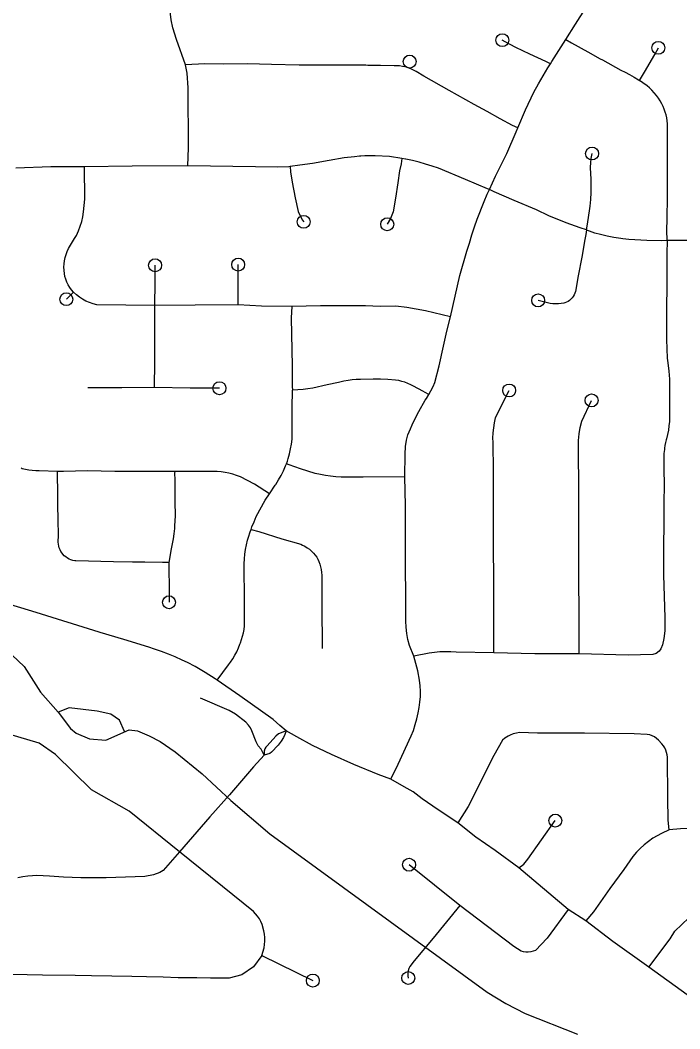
# Model space of a CAD drawing. Extents: x -19 to 366, y -4 to 359.
# Drawn here: x 145.748 to 146.231, y 193.996 to 194.735 of the extents above; entities that cross this region are included whole.
import ezdxf

# ---------------------------------------------------------------- set-up
doc = ezdxf.new("R2010")
doc.units = 0
for name, color, linetype in [('Level 33', 7, 'Continuous'), ('Level 35', 7, 'Continuous'), ('Level 60', 7, 'Continuous')]:
    doc.layers.add(name, color=color, linetype=linetype)

msp = doc.modelspace()

# ---------------------------------------------------------------- linework, layer by layer
at = {"layer": 'Level 33'}
for points in [[(145.86923, 194.70224), (145.86263, 194.72092), (145.85996, 194.72932), (145.85862, 194.73533), (145.85757, 194.74341), (145.85713, 194.74879), (145.85695, 194.75329), (145.85752, 194.79264), (145.85715, 194.81378), (145.85703, 194.86597), (145.85645, 194.87248), (145.85536, 194.88052), (145.84851, 194.92482), (145.84463, 194.94453)], [(146.1475, 194.72094), (146.15467, 194.73213), (146.16193, 194.74353), (146.16485, 194.74746), (146.1716, 194.75845), (146.17496, 194.76309)], [(146.13636, 194.70303), (146.1328, 194.70471), (146.1213, 194.71007), (146.11106, 194.71489), (146.10312, 194.7192), (146.10104, 194.72033)], [(146.13636, 194.70303), (146.13738, 194.70462), (146.1475, 194.72094)], [(146.1475, 194.72094), (146.15158, 194.71845), (146.16366, 194.71186), (146.17265, 194.70678), (146.17436, 194.70588), (146.18778, 194.69829), (146.19087, 194.69685), (146.19427, 194.69512), (146.19757, 194.69325), (146.2008, 194.69126), (146.20157, 194.69075)], [(146.20157, 194.69075), (146.20523, 194.69688), (146.21273, 194.70974), (146.21527, 194.71472)], [(146.11235, 194.65609), (146.10844, 194.65785), (146.09953, 194.66275), (146.09006, 194.66817), (146.08041, 194.67334), (146.06208, 194.68358), (146.04358, 194.69397), (146.038, 194.69744), (146.0361, 194.69846), (146.03413, 194.69935), (146.0321, 194.70009), (146.03157, 194.70024), (146.03002, 194.70069), (146.0279, 194.70114), (146.02576, 194.70145), (146.0236, 194.7016), (146.02179, 194.70162), (146.0118, 194.70176), (146.00253, 194.70189), (146.00109, 194.70191), (145.98971, 194.70207), (145.9523, 194.70198), (145.93198, 194.70264), (145.91442, 194.70291), (145.89671, 194.7028), (145.88337, 194.70296), (145.86923, 194.70224)], [(145.87071, 194.62821), (145.87126, 194.64148), (145.87101, 194.68551), (145.87042, 194.69627), (145.86923, 194.70224)], [(146.11235, 194.65609), (146.11811, 194.66939), (146.12407, 194.68228), (146.12742, 194.6883), (146.13089, 194.69425), (146.13448, 194.70013), (146.13636, 194.70303)], [(146.2218, 194.57363), (146.22181, 194.57419), (146.22152, 194.58072), (146.22179, 194.58986), (146.22192, 194.60527), (146.22186, 194.6152), (146.22193, 194.62396), (146.22201, 194.64265), (146.22187, 194.65673), (146.22188, 194.65896), (146.22171, 194.66118), (146.22141, 194.66338), (146.22097, 194.66556), (146.22036, 194.6677), (146.21961, 194.6698), (146.21872, 194.67184), (146.21781, 194.67361), (146.21661, 194.6758), (146.21527, 194.67791), (146.21381, 194.67994), (146.21224, 194.68187), (146.21052, 194.68371), (146.20872, 194.68544), (146.20702, 194.68689), (146.20397, 194.68914), (146.20157, 194.69075)], [(146.09161, 194.61092), (146.09612, 194.6208), (146.10441, 194.63725), (146.11107, 194.65314), (146.11235, 194.65609)], [(146.0275, 194.63372), (146.01858, 194.63508), (146.008, 194.63573), (146.00413, 194.63576), (146.00028, 194.63564), (145.99758, 194.63546), (145.99642, 194.63538), (145.99281, 194.63499), (145.98521, 194.63414), (145.9743, 194.63218), (145.9622, 194.62993), (145.95285, 194.62882), (145.9458, 194.62783)], [(146.1626, 194.58144), (146.1633, 194.58565), (146.16523, 194.59715), (146.16539, 194.59875), (146.16577, 194.60372), (146.166, 194.60869), (146.16608, 194.61367), (146.16603, 194.61864), (146.16564, 194.62698), (146.16563, 194.62728), (146.16579, 194.63044), (146.1661, 194.63359), (146.16648, 194.63607), (146.16676, 194.63733)], [(145.79511, 194.62764), (145.77057, 194.62765), (145.74481, 194.62669)], [(145.78715, 194.53579), (145.78571, 194.53747), (145.78437, 194.53927), (145.78325, 194.54118), (145.78227, 194.54319), (145.78149, 194.54527), (145.78088, 194.54742), (145.78049, 194.54961), (145.78016, 194.55417), (145.78026, 194.55651), (145.78052, 194.55883), (145.78099, 194.56112), (145.78164, 194.56337), (145.78247, 194.56556), (145.78347, 194.56768), (145.78789, 194.5751), (145.78927, 194.57741), (145.79078, 194.58068), (145.79208, 194.58404), (145.79314, 194.58749), (145.79395, 194.59101), (145.79451, 194.59457), (145.79539, 194.6039), (145.79511, 194.62764)], [(145.87071, 194.62821), (145.8301, 194.62817), (145.79511, 194.62764)], [(145.9458, 194.62783), (145.94465, 194.62767), (145.93651, 194.62744), (145.92042, 194.6275), (145.87071, 194.62821)], [(145.9458, 194.62783), (145.94606, 194.6239), (145.94724, 194.61625), (145.94945, 194.60478), (145.95157, 194.59486), (145.95443, 194.58872), (145.95564, 194.58732)], [(146.0275, 194.63372), (146.0269, 194.6299), (146.02583, 194.62461), (146.02453, 194.61589), (146.02283, 194.60475), (146.02119, 194.59467), (146.01922, 194.58983), (146.01679, 194.58553)], [(146.09161, 194.61092), (146.09017, 194.61156), (146.074, 194.61841), (146.05438, 194.62654), (146.04969, 194.62818), (146.04493, 194.62966), (146.04016, 194.63101), (146.03531, 194.6322), (146.03045, 194.63325), (146.03024, 194.6333), (146.0275, 194.63372)], [(146.06313, 194.51787), (146.06988, 194.54812), (146.07515, 194.56585), (146.07694, 194.57182), (146.07882, 194.57776), (146.08077, 194.5837), (146.08269, 194.58931), (146.0878, 194.60221), (146.08991, 194.60758), (146.09161, 194.61092)], [(146.1626, 194.58144), (146.15798, 194.583), (146.14785, 194.5867), (146.13522, 194.59181), (146.12596, 194.59622), (146.1098, 194.60296), (146.09516, 194.60934), (146.09161, 194.61092)], [(146.30702, 194.58309), (146.30063, 194.58449), (146.29469, 194.58506), (146.29205, 194.58481), (146.28943, 194.58442), (146.28684, 194.58389), (146.28428, 194.58321), (146.28177, 194.58238), (146.27452, 194.57943), (146.26619, 194.57602), (146.2656, 194.5758), (146.26347, 194.57509), (146.26131, 194.57453), (146.25911, 194.57412), (146.2569, 194.57385), (146.25467, 194.57373), (146.24956, 194.57373), (146.24158, 194.57366), (146.22988, 194.57356), (146.2218, 194.57363)], [(146.1626, 194.58144), (146.1621, 194.57812), (146.16157, 194.57445), (146.15919, 194.56147), (146.15669, 194.54773), (146.15462, 194.53633), (146.15423, 194.53505), (146.1537, 194.53383), (146.15304, 194.53268), (146.15225, 194.53161), (146.15133, 194.53063), (146.15031, 194.52977), (146.14922, 194.52902), (146.14803, 194.52841), (146.14679, 194.52793), (146.14618, 194.52775), (146.14415, 194.52741), (146.14215, 194.52722), (146.14009, 194.52718), (146.13807, 194.52729), (146.13605, 194.52754), (146.13412, 194.52792), (146.12728, 194.52978)], [(146.2218, 194.57363), (146.22131, 194.57361), (146.21766, 194.57351), (146.20695, 194.57373), (146.20256, 194.5739), (146.19817, 194.57415), (146.19376, 194.57447), (146.18937, 194.57487), (146.18775, 194.57503), (146.18275, 194.57586), (146.1778, 194.57682), (146.17286, 194.57793), (146.16866, 194.57898), (146.16296, 194.58131), (146.1626, 194.58144)], [(146.2218, 194.57363), (146.22155, 194.56379), (146.22138, 194.54434), (146.22138, 194.53887), (146.22134, 194.52586), (146.22118, 194.50605), (146.22121, 194.50109), (146.22141, 194.49427), (146.22173, 194.48745), (146.22219, 194.48401), (146.22289, 194.47805), (146.22342, 194.47208), (146.22351, 194.46278), (146.22352, 194.44598), (146.22351, 194.44406), (146.22336, 194.44103), (146.22307, 194.43801), (146.22262, 194.43481), (146.22201, 194.43163), (146.22125, 194.42848), (146.22099, 194.42767), (146.22043, 194.42569), (146.22004, 194.42368), (146.21977, 194.42166), (146.21966, 194.42072), (146.21939, 194.41773), (146.21932, 194.41474), (146.21936, 194.41174), (146.21942, 194.38915), (146.21941, 194.38729), (146.21912, 194.32878), (146.22009, 194.2973), (146.22011, 194.28798), (146.21931, 194.28226), (146.21831, 194.27772), (146.21717, 194.27459), (146.21592, 194.27292), (146.21378, 194.27134), (146.21134, 194.27058), (146.19308, 194.27008), (146.15719, 194.27102)], [(145.84663, 194.52616), (145.84698, 194.54296), (145.84686, 194.55552)], [(145.90758, 194.52648), (145.90769, 194.55602)], [(145.78191, 194.53068), (145.78715, 194.53579)], [(145.84663, 194.52616), (145.80413, 194.52662), (145.80143, 194.5273), (145.79877, 194.5282), (145.79621, 194.52931), (145.79375, 194.53064), (145.79141, 194.53217), (145.78922, 194.53389), (145.78715, 194.53579)], [(145.84653, 194.46606), (145.84666, 194.48479), (145.84663, 194.52616)], [(145.90758, 194.52648), (145.87628, 194.52621), (145.84663, 194.52616)], [(145.94695, 194.52542), (145.92466, 194.5256), (145.90758, 194.52648)], [(145.94695, 194.52542), (145.94652, 194.51704), (145.9472, 194.48172), (145.94731, 194.46687), (145.94737, 194.46397)], [(146.06313, 194.51787), (146.04475, 194.52208), (146.03103, 194.52455), (146.02305, 194.52547), (146.01159, 194.52532), (146.00087, 194.52581), (146.00001, 194.52585), (145.98874, 194.52582), (145.96795, 194.52578), (145.94695, 194.52542)], [(146.04725, 194.46082), (146.04884, 194.46369), (146.05032, 194.46666), (146.05165, 194.46969), (146.05483, 194.48201), (146.05798, 194.49625), (146.0604, 194.50718), (146.06313, 194.51787)], [(146.04725, 194.46082), (146.04448, 194.4624), (146.04293, 194.46328), (146.03607, 194.46693), (146.03403, 194.46804), (146.03191, 194.46901), (146.02973, 194.46984), (146.02749, 194.47054), (146.02522, 194.47109), (146.02291, 194.47149), (146.01736, 194.47184), (146.01191, 194.47202), (146.00643, 194.47205), (145.99725, 194.47192), (145.99417, 194.47183), (145.99112, 194.47158), (145.98808, 194.47118), (145.98507, 194.47064), (145.98208, 194.46995), (145.98112, 194.4697), (145.97274, 194.4679), (145.96241, 194.46549), (145.95878, 194.46502), (145.95514, 194.46465), (145.94737, 194.46397)], [(145.84653, 194.46606), (145.82241, 194.46579), (145.79754, 194.46578)], [(145.89397, 194.4655), (145.87244, 194.46545), (145.84653, 194.46606)], [(145.94299, 194.41015), (145.94379, 194.41209), (145.94437, 194.41401), (145.94528, 194.41752), (145.94605, 194.42108), (145.94668, 194.42466), (145.94716, 194.42826), (145.94732, 194.43481), (145.94724, 194.44548), (145.94717, 194.45238), (145.94738, 194.46294), (145.94737, 194.46397)], [(146.02966, 194.4005), (146.02989, 194.41731), (146.0301, 194.42285), (146.03101, 194.4274), (146.032, 194.43127), (146.03384, 194.43574), (146.035, 194.43863), (146.03639, 194.44135), (146.03995, 194.44836), (146.04469, 194.45675), (146.04551, 194.45797), (146.04725, 194.46082)], [(146.09486, 194.27174), (146.09473, 194.32505), (146.09466, 194.35016), (146.09453, 194.40446), (146.09426, 194.42597), (146.09422, 194.42902), (146.09439, 194.43275), (146.09475, 194.43645), (146.09533, 194.44013), (146.09612, 194.44376), (146.10362, 194.45909), (146.10608, 194.46386)], [(146.15719, 194.27102), (146.15714, 194.35574), (146.15712, 194.38946), (146.15686, 194.42272), (146.15682, 194.42725), (146.15732, 194.43202), (146.15815, 194.43674), (146.15928, 194.44139), (146.16641, 194.45657)], [(145.77545, 194.4046), (145.76192, 194.40502), (145.75943, 194.40503), (145.75694, 194.4052), (145.75449, 194.40551), (145.75204, 194.40598), (145.74963, 194.40659), (145.74874, 194.40686)], [(145.93053, 194.38817), (145.93479, 194.39447), (145.93518, 194.39506), (145.93716, 194.39833), (145.93903, 194.40167), (145.94075, 194.40509), (145.94233, 194.40856), (145.94299, 194.41015)], [(146.02966, 194.4005), (145.99928, 194.40028), (145.9938, 194.40036), (145.98362, 194.40047), (145.983, 194.40049), (145.97918, 194.40073), (145.97538, 194.40111), (145.9716, 194.40164), (145.96783, 194.40232), (145.96412, 194.40314), (145.95327, 194.40638), (145.94491, 194.40932), (145.94299, 194.41015)], [(145.86122, 194.40446), (145.84366, 194.40464), (145.83, 194.40446), (145.8173, 194.40463), (145.79749, 194.40493), (145.77981, 194.40455), (145.77545, 194.4046)], [(145.85686, 194.33789), (145.85234, 194.33799), (145.83942, 194.33818), (145.83023, 194.33822), (145.81649, 194.33841), (145.78872, 194.339), (145.78812, 194.33908), (145.78667, 194.33937), (145.78528, 194.33981), (145.78391, 194.34038), (145.78264, 194.3411), (145.78143, 194.34194), (145.78031, 194.3429), (145.77931, 194.34396), (145.77877, 194.34463), (145.77797, 194.34586), (145.77729, 194.34717), (145.77673, 194.34854), (145.77633, 194.34996), (145.77608, 194.35141), (145.77598, 194.35288), (145.77607, 194.35803), (145.77578, 194.36906), (145.77566, 194.38017), (145.77564, 194.38975), (145.7755, 194.40159), (145.77545, 194.4046)], [(145.86122, 194.40446), (145.86106, 194.40333), (145.86119, 194.39837), (145.86129, 194.38709), (145.86134, 194.37883), (145.86144, 194.37568), (145.86145, 194.37201), (145.86133, 194.36834), (145.86111, 194.36468), (145.86095, 194.36271), (145.86057, 194.35895), (145.86006, 194.35521), (145.85942, 194.35149), (145.85867, 194.34781), (145.85686, 194.33789)], [(145.93053, 194.38817), (145.91966, 194.39532), (145.90931, 194.40072), (145.90656, 194.40171), (145.90376, 194.40255), (145.90092, 194.40326), (145.89806, 194.40381), (145.89516, 194.40422), (145.89224, 194.40447), (145.88933, 194.40457), (145.88644, 194.40453), (145.87258, 194.40459), (145.86122, 194.40446)], [(146.03624, 194.26922), (146.03298, 194.27704), (146.03192, 194.28147), (146.03112, 194.28595), (146.03063, 194.29048), (146.03042, 194.29504), (146.03029, 194.35339), (146.03023, 194.37972), (146.02966, 194.4005)], [(145.91708, 194.36214), (145.91778, 194.36404), (145.9193, 194.36779), (145.92096, 194.37148), (145.92738, 194.38354), (145.93053, 194.38817)], [(145.89227, 194.25171), (145.90065, 194.26299), (145.90201, 194.26486), (145.90367, 194.26737), (145.9052, 194.26995), (145.90659, 194.2726), (145.90786, 194.27532), (145.90898, 194.27809), (145.90938, 194.27905), (145.91023, 194.28147), (145.91094, 194.28393), (145.91153, 194.28643), (145.91195, 194.28896), (145.91221, 194.2915), (145.91234, 194.29406), (145.91231, 194.29661), (145.91229, 194.31245), (145.91201, 194.3335), (145.91207, 194.33701), (145.91228, 194.34051), (145.91262, 194.344), (145.91311, 194.34748), (145.91374, 194.35094), (145.91454, 194.35437), (145.91514, 194.35639), (145.9164, 194.36023), (145.91708, 194.36214)], [(145.91708, 194.36214), (145.92274, 194.36053), (145.93971, 194.35519), (145.95364, 194.3512), (145.95477, 194.3507), (145.95652, 194.34977), (145.95821, 194.34872), (145.95981, 194.34754), (145.96132, 194.34624), (145.96271, 194.34483), (145.96401, 194.34332), (145.96517, 194.34171), (145.96588, 194.3404), (145.96674, 194.33854), (145.96746, 194.33663), (145.96801, 194.33467), (145.96843, 194.33268), (145.96873, 194.33066), (145.96883, 194.32863), (145.96889, 194.32128), (145.96894, 194.31393), (145.96894, 194.2975), (145.96912, 194.28448), (145.96912, 194.27483)], [(145.85686, 194.33789), (145.8569, 194.33022), (145.85706, 194.3226), (145.85706, 194.31793), (145.85707, 194.3088)], [(145.89227, 194.25171), (145.89077, 194.25279), (145.88355, 194.25743), (145.87613, 194.26176), (145.87064, 194.26458), (145.86661, 194.26651), (145.86164, 194.26872), (145.8566, 194.27078), (145.85152, 194.27271), (145.8464, 194.2745), (145.84231, 194.2758), (145.824, 194.28151), (145.80655, 194.28669), (145.80596, 194.28686), (145.75972, 194.30126), (145.74856, 194.3046), (145.73288, 194.30942)], [(146.09486, 194.27174), (146.06716, 194.27217), (146.06324, 194.27243), (146.05931, 194.2725), (146.05538, 194.27238), (146.05146, 194.27207), (146.04756, 194.27158), (146.03624, 194.26922)], [(146.01932, 194.17938), (146.02489, 194.19032), (146.03434, 194.21088), (146.03595, 194.21501), (146.03736, 194.21921), (146.03856, 194.22347), (146.03954, 194.2278), (146.04028, 194.23173), (146.04075, 194.23569), (146.04104, 194.23968), (146.04106, 194.24368), (146.04089, 194.24767), (146.04046, 194.25165), (146.03914, 194.2586), (146.03624, 194.26922)], [(146.15719, 194.27102), (146.12481, 194.27109), (146.09486, 194.27174)], [(145.94278, 194.21477), (145.93808, 194.2185), (145.93321, 194.22296), (145.90901, 194.24023), (145.89227, 194.25171)], [(145.92677, 194.19677), (145.92585, 194.19882), (145.92443, 194.20128), (145.92239, 194.20374), (145.92074, 194.20658), (145.91776, 194.21458), (145.91664, 194.21694), (145.91524, 194.21883), (145.91335, 194.22089), (145.90569, 194.22692), (145.9012, 194.2295), (145.88011, 194.23866)], [(145.94278, 194.21477), (145.93726, 194.21247), (145.93516, 194.21063), (145.9289, 194.20369), (145.92794, 194.20277), (145.9271, 194.20152), (145.92663, 194.19974), (145.92677, 194.19677)], [(145.94278, 194.21477), (145.9419, 194.21188), (145.94082, 194.20979), (145.93906, 194.20702), (145.93687, 194.20425), (145.93217, 194.19898), (145.93078, 194.19804), (145.92677, 194.19677)], [(146.01932, 194.17938), (146.01009, 194.18261), (145.99241, 194.19), (145.97592, 194.19734), (145.9622, 194.2039), (145.95066, 194.21024), (145.94278, 194.21477)], [(146.22315, 194.14215), (146.22251, 194.1493), (146.2221, 194.16548), (146.22194, 194.19525), (146.22172, 194.19707), (146.22131, 194.19885), (146.22071, 194.20057), (146.21991, 194.20221), (146.21896, 194.20377), (146.21783, 194.2052), (146.21533, 194.20791), (146.21394, 194.20915), (146.2124, 194.21018), (146.21071, 194.211), (146.20897, 194.2116), (146.20713, 194.21196), (146.19765, 194.21239), (146.16128, 194.2129), (146.12686, 194.21304), (146.11361, 194.21336), (146.11132, 194.21299), (146.10909, 194.21239), (146.10691, 194.21156), (146.10523, 194.21072), (146.10291, 194.20929), (146.10108, 194.20786), (146.09474, 194.19651), (146.07613, 194.15932), (146.06839, 194.14725)], [(145.8648, 194.12599), (145.82789, 194.15571), (145.80034, 194.17145), (145.77404, 194.19737), (145.76188, 194.20557), (145.73968, 194.21214), (145.7113, 194.21165)], [(145.92677, 194.19677), (145.91895, 194.18824), (145.90142, 194.16782), (145.88698, 194.15173), (145.8648, 194.12599)], [(146.06839, 194.14725), (146.05398, 194.1569), (146.04247, 194.16496), (146.03588, 194.16992), (146.02923, 194.17358), (146.01932, 194.17938)], [(146.11321, 194.11446), (146.09592, 194.1271), (146.08161, 194.13679), (146.06839, 194.14725)], [(146.11321, 194.11446), (146.11673, 194.1171), (146.11966, 194.12064), (146.13986, 194.14892)], [(146.22315, 194.14215), (146.21757, 194.1394), (146.21114, 194.13597), (146.20796, 194.13366), (146.20493, 194.13117), (146.20203, 194.12852), (146.19929, 194.12572), (146.19671, 194.12276), (146.19001, 194.11301), (146.17967, 194.09927), (146.16782, 194.0822), (146.1621, 194.07563)], [(146.27841, 194.1426), (146.24762, 194.14266), (146.23705, 194.14314), (146.23139, 194.14298), (146.22315, 194.14215)], [(145.8648, 194.12599), (145.85277, 194.11247), (145.85033, 194.11101), (145.84567, 194.10921), (145.83931, 194.10791), (145.81104, 194.10706), (145.80976, 194.10692), (145.7924, 194.1069), (145.77985, 194.10753), (145.76963, 194.10812), (145.76026, 194.10863), (145.75721, 194.10849), (145.75359, 194.10818), (145.74998, 194.10773), (145.7464, 194.10712)], [(145.92507, 194.05022), (145.92659, 194.05568), (145.92706, 194.05818), (145.92729, 194.0607), (145.92726, 194.06324), (145.927, 194.06577), (145.9265, 194.06826), (145.92513, 194.07288), (145.92421, 194.0751), (145.9232, 194.077), (145.92192, 194.0789), (145.92047, 194.08065), (145.91883, 194.08225), (145.8648, 194.12599)], [(146.06991, 194.08684), (146.03279, 194.11662)], [(146.14935, 194.08382), (146.11321, 194.11446)], [(146.06991, 194.08684), (146.05048, 194.0629), (146.03655, 194.04623), (146.03336, 194.04211), (146.03265, 194.04052), (146.03218, 194.03885), (146.03195, 194.03712), (146.03195, 194.03538), (146.03219, 194.03366)], [(146.14935, 194.08382), (146.13391, 194.06295), (146.1253, 194.05389), (146.12362, 194.05326), (146.12185, 194.05284), (146.12006, 194.05265), (146.11826, 194.05269), (146.1165, 194.05294), (146.11475, 194.05342), (146.10956, 194.05672), (146.06991, 194.08684)], [(146.1621, 194.07563), (146.14935, 194.08382)], [(146.20837, 194.0417), (146.18195, 194.06043), (146.1621, 194.07563)], [(146.20837, 194.0417), (146.22381, 194.06245), (146.22741, 194.06795), (146.2377, 194.07784)], [(145.92507, 194.05022), (145.91897, 194.04189), (145.91025, 194.03597), (145.90113, 194.0335), (145.88751, 194.03357), (145.87732, 194.03372), (145.86367, 194.03391), (145.85286, 194.03424), (145.84059, 194.03449), (145.82973, 194.03478), (145.81509, 194.03507), (145.80032, 194.03533), (145.78836, 194.03541), (145.76441, 194.03576), (145.75332, 194.03588), (145.73971, 194.03632)], [(145.92507, 194.05022), (145.96236, 194.03181)], [(146.32235, 193.95916), (146.30743, 193.97009), (146.23634, 194.02125), (146.20837, 194.0417)]]:
    msp.add_lwpolyline(points, dxfattribs=at)
for centre in [(146.10104, 194.72033), (146.21527, 194.71472), (146.03325, 194.70465), (146.16676, 194.63733), (145.95564, 194.58732), (146.01679, 194.58553), (145.90769, 194.55602), (145.84686, 194.55552), (145.78191, 194.53068), (146.12728, 194.52978), (145.89397, 194.4655), (146.10608, 194.46386), (146.16641, 194.45657), (145.85707, 194.3088), (146.13986, 194.14892), (146.03279, 194.11662), (145.96236, 194.03181), (146.03219, 194.03366)]:
    msp.add_circle(centre, 0.00473, dxfattribs=at)
at = {"layer": 'Level 35'}
for points in [[(145.73365, 194.27818), (145.75104, 194.26182), (145.76295, 194.24296), (145.77596, 194.22827), (145.78497, 194.2164), (145.78917, 194.21283), (145.79887, 194.20874), (145.81082, 194.2077), (145.82799, 194.21543), (145.83387, 194.21453), (145.84243, 194.211)], [(145.8244, 194.21426), (145.82092, 194.22239), (145.81444, 194.22689), (145.80438, 194.22908), (145.78389, 194.23137), (145.77596, 194.22827)], [(145.84243, 194.211), (145.85061, 194.2069), (145.86148, 194.19921), (145.88133, 194.18307), (145.90234, 194.16371), (145.93097, 194.13929), (146.09001, 194.02341), (146.10353, 194.01499), (146.11781, 194.00772), (146.15621, 193.99248)]]:
    msp.add_lwpolyline(points, dxfattribs=at)
at = {"layer": 'Level 60'}
for points in [[(154.11585, 1.87092), (153.9063, 10.48743), (153.69602, 19.10409), (153.48501, 27.72087), (153.27327, 36.3378), (153.0608, 44.95486), (152.84759, 53.57206), (152.63366, 62.1894), (152.419, 70.80688), (152.20362, 79.42449), (151.98751, 88.04225), (151.77068, 96.66014), (151.55312, 105.27817), (151.33484, 113.89634), (151.11584, 122.51465), (150.89612, 131.13311), (150.67568, 139.7517), (150.45452, 148.37043), (150.23264, 156.98931), (150.01005, 165.60832), (149.78674, 174.22748), (149.56272, 182.84677), (149.33799, 191.46621), (149.11254, 200.0858), (148.88638, 208.70552), (148.65952, 217.32539), (148.43194, 225.9454), (148.20366, 234.56555), (147.97466, 243.18584), (147.74497, 251.80628), (147.51457, 260.42687), (147.28346, 269.04759), (147.05165, 277.66846), (146.81914, 286.28948), (146.58593, 294.91064), (146.35202, 303.53194), (146.11742, 312.15339), (145.88211, 320.77499), (145.64611, 329.39673), (145.40941, 338.01861), (145.17202, 346.64065)], [(146.77834, 1.69699), (146.57878, 10.31313), (146.37852, 18.92942), (146.17757, 27.54584), (145.97591, 36.16241), (145.77356, 44.77911), (145.57052, 53.39596), (145.36679, 62.01295), (145.16236, 70.63008), (144.95724, 79.24735), (144.75142, 87.86477), (144.54492, 96.48232), (144.33773, 105.10002), (144.12986, 113.71787), (143.92129, 122.33585), (143.71204, 130.95398), (143.5021, 139.57225), (143.29148, 148.19067), (143.08018, 156.80923), (142.8682, 165.42794), (142.65553, 174.04679), (142.44218, 182.66579), (142.22816, 191.28493), (142.01345, 199.90421), (141.79807, 208.52365), (141.58202, 217.14322), (141.36528, 225.76295), (141.14788, 234.38282), (140.9298, 243.00284), (140.71105, 251.623), (140.49162, 260.24332), (140.27153, 268.86377), (140.05077, 277.48438), (139.82934, 286.10514), (139.60724, 294.72604), (139.38447, 303.34709), (139.16105, 311.96829), (138.93695, 320.58964), (138.7122, 329.21114), (138.48678, 337.83278), (138.2607, 346.45458)], [(0, 189.51617), (7.11214, 189.52059), (14.22427, 189.53386), (21.33637, 189.55597), (28.44845, 189.58693), (35.56048, 189.62672), (42.67245, 189.67537), (49.78436, 189.73285), (56.89619, 189.79918), (64.00793, 189.87436), (71.11958, 189.95838), (78.23111, 190.05124), (85.34253, 190.15294), (92.45381, 190.26349), (99.56495, 190.38288), (106.67593, 190.51112), (113.78675, 190.6482), (120.89739, 190.79412), (128.00785, 190.94888), (135.11811, 191.11248), (142.22816, 191.28493), (149.33799, 191.46621), (156.44759, 191.65634), (163.55694, 191.85531), (170.66605, 192.06312), (177.77489, 192.27977), (184.88345, 192.50526), (191.99173, 192.73959), (199.09971, 192.98276), (206.20739, 193.23477), (213.31474, 193.49561), (220.42177, 193.7653), (227.52845, 194.04382), (234.63479, 194.33118), (241.74076, 194.62738), (248.84635, 194.93241), (255.95157, 195.24628), (263.05638, 195.56898), (270.16079, 195.90052), (277.26478, 196.24089), (284.36834, 196.5901), (291.47147, 196.94814), (298.57414, 197.31501), (305.67635, 197.69072), (312.77809, 198.07525), (319.87934, 198.46862), (326.9801, 198.87082), (334.08035, 199.28185), (341.18009, 199.7017)]]:
    msp.add_spline(points, degree=3, dxfattribs=at)

doc.saveas('drawing.dxf')
